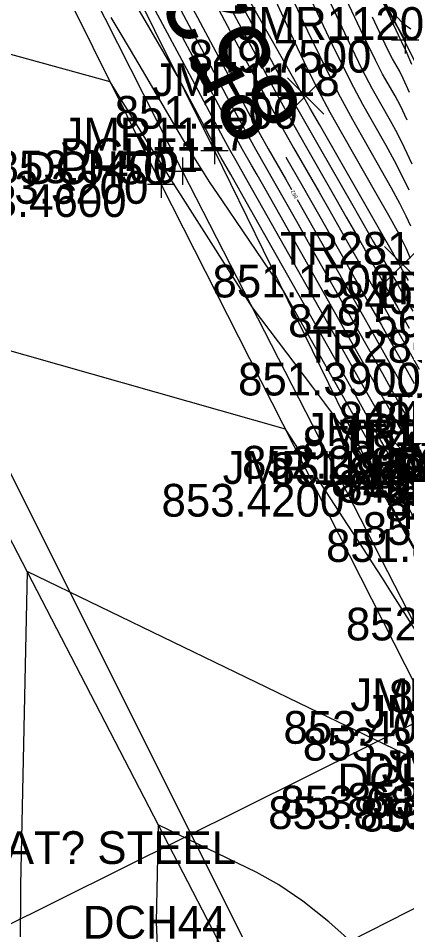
# Model space of a CAD drawing. Extents: x 1654928 to 1810050, y 486881 to 626330.
# Drawn here: x 1801428.02 to 1801442.25, y 489814.12 to 489847.53 of the extents above; entities that cross this region are included whole.
import ezdxf

# ---------------------------------------------------------------- set-up
doc = ezdxf.new("R2010")
doc.units = 0
for name, color, linetype in [('DR_X_Ditch', 7, 'Continuous'), ('DR_X_Storm_Sewer', 7, 'Continuous'), ('DT_X_Contour_Major', 7, 'Continuous'), ('DT_X_Contour_Minor', 7, 'Continuous'), ('PV_X_EOP', 7, 'Continuous'), ('PV_X_Shoulder', 7, 'Continuous'), ('RW_X_Esmt_SH', 7, 'Continuous'), ('SV_X_Break_Lines', 7, 'Continuous'), ('SV_X_Center_of_Pavt', 7, 'Continuous'), ('SV_X_CL_Survey_20', 7, 'Continuous'), ('SV_X_Random_Point', 7, 'Continuous'), ('SV_X_Shot_Marker', 7, 'Continuous'), ('SV_X_Text_Comment', 7, 'Continuous'), ('SV_X_Text_Elevation', 7, 'Continuous'), ('SV_X_Text_Name', 7, 'Continuous')]:
    doc.layers.add(name, color=color, linetype=linetype)

msp = doc.modelspace()

# ---------------------------------------------------------------- linework, layer by layer
at = {"layer": 'DR_X_Ditch'}
msp.add_lwpolyline([(1801442.185, 489846.735), (1801430.401, 489867.086), (1801416.556, 489888.735), (1801414.305, 489897.031)], dxfattribs=at)
at = {"layer": 'DR_X_Storm_Sewer'}
for p, q in [((1801452.136, 489826.477), (1801413.98, 489807.488)), ((1801416.436, 489801.636), (1801454.778, 489821.138))]:
    msp.add_line(p, q, dxfattribs=at)
at = {"layer": 'DT_X_Contour_Major'}
for points in [[(1801442.261, 489830.658), (1801442.22, 489830.74), (1801442.2, 489830.801), (1801442.202, 489830.841), (1801442.237, 489830.916), (1801442.237, 489830.949), (1801442.213, 489830.989), (1801442.163, 489831.038), (1801442.088, 489831.095), (1801441.855, 489831.257), (1801441.773, 489831.321), (1801441.701, 489831.391), (1801441.638, 489831.467), (1801441.585, 489831.549), (1801441.457, 489831.776), (1801441.303, 489832.05), (1801440.935, 489832.702), (1801440.354, 489833.732), (1801439.56, 489835.14), (1801437.158, 489839.398), (1801436.369, 489840.797), (1801435.802, 489841.803), (1801435.457, 489842.414), (1801435.334, 489842.631), (1801435.304, 489842.683), (1801435.268, 489842.751), (1801435.18, 489842.915), (1801435.041, 489843.176), (1801434.851, 489843.534), (1801433.844, 489845.427), (1801430.332, 489851.464)], [(1801442.386, 489838.727), (1801442.23, 489839.099), (1801442.12, 489839.324), (1801441.906, 489839.723), (1801441.588, 489840.294), (1801441.166, 489841.038), (1801439.904, 489843.252), (1801439.445, 489844.074), (1801439.017, 489844.881), (1801438.618, 489845.672), (1801438.249, 489846.447), (1801437.306, 489848.495)], [(1801442.347, 489844.812), (1801442.12, 489845.317), (1801441.981, 489845.595), (1801441.729, 489846.038), (1801441.584, 489846.319), (1801441.337, 489846.83), (1801440.988, 489847.571)], [(1801437.824, 489842.44), (1801438.419, 489841.4), (1801438.727, 489840.86), (1801439.065, 489840.266), (1801439.433, 489839.615), (1801439.832, 489838.91), (1801440.936, 489836.953), (1801441.318, 489836.275), (1801441.637, 489835.709), (1801441.894, 489835.254), (1801442.087, 489834.91), (1801442.519, 489834.142)], [(1801440.405, 489813.505), (1801439.39, 489814.411), (1801438.444, 489815.165), (1801437.567, 489815.768), (1801436.758, 489816.218), (1801433.146, 489817.967), (1801433.073, 489814.399), (1801433.118, 489813.257)]]:
    msp.add_lwpolyline(points, dxfattribs=at)
at = {"layer": 'DT_X_Contour_Minor'}
for points in [[(1801419.5, 489876.695), (1801420.609, 489874.538), (1801421.538, 489872.695), (1801422.285, 489871.166), (1801422.851, 489869.952), (1801424.12, 489867.131), (1801424.61, 489866.074), (1801425.131, 489865.018), (1801425.68, 489863.964), (1801426.259, 489862.911), (1801427.843, 489860.104), (1801428.507, 489858.912), (1801429.309, 489857.443), (1801430.251, 489855.696), (1801431.332, 489853.671), (1801434.399, 489847.901), (1801435.435, 489845.956), (1801436.243, 489844.448), (1801436.822, 489843.379), (1801437.172, 489842.747), (1801437.802, 489841.646), (1801438.026, 489841.253)], [(1801434.105, 489850.213), (1801435.993, 489846.662), (1801436.656, 489845.42), (1801437.229, 489844.359), (1801437.713, 489843.479), (1801438.106, 489842.779), (1801439.036, 489841.153), (1801439.381, 489840.55), (1801440.046, 489839.379), (1801440.367, 489838.812), (1801441.211, 489837.316), (1801441.511, 489836.784), (1801442.213, 489835.537), (1801442.706, 489834.661)], [(1801442.326, 489832.141), (1801442.184, 489832.278), (1801442.062, 489832.426), (1801441.959, 489832.586), (1801441.709, 489833.03), (1801441.539, 489833.332), (1801441.216, 489833.905), (1801440.74, 489834.749), (1801437.595, 489840.325), (1801437.107, 489841.188), (1801436.765, 489841.792), (1801436.568, 489842.138), (1801436.238, 489842.715), (1801435.931, 489843.279), (1801435.256, 489844.538), (1801434.215, 489846.491), (1801432.805, 489849.14)], [(1801435.727, 489848.839), (1801436.459, 489847.525), (1801436.879, 489846.754), (1801437.587, 489845.422), (1801437.877, 489844.885), (1801438.216, 489844.27), (1801438.604, 489843.579), (1801439.04, 489842.811), (1801440.27, 489840.661), (1801440.689, 489839.928), (1801441.023, 489839.343), (1801441.272, 489838.906), (1801441.436, 489838.617), (1801441.761, 489838.041), (1801441.896, 489837.801), (1801442.059, 489837.513), (1801442.248, 489837.176), (1801442.465, 489836.791)], [(1801442.445, 489842.178), (1801442.171, 489842.776), (1801441.907, 489843.308), (1801441.655, 489843.772), (1801440.999, 489844.924), (1801440.621, 489845.654), (1801439.979, 489846.983), (1801439.074, 489848.91)], [(1801433.602, 489848.52), (1801434.825, 489846.224), (1801435.75, 489844.493), (1801436.377, 489843.329), (1801436.705, 489842.731), (1801437.419, 489841.482), (1801437.76, 489840.881), (1801438.208, 489840.088), (1801438.763, 489839.105), (1801441.356, 489834.506), (1801441.657, 489833.972), (1801441.835, 489833.656), (1801442.146, 489833.105), (1801442.274, 489832.906)], [(1801435.492, 489848.483), (1801436.79, 489846.042), (1801437.267, 489845.152), (1801437.723, 489844.315), (1801438.158, 489843.529), (1801438.573, 489842.795), (1801439.653, 489840.907), (1801440.035, 489840.239), (1801440.37, 489839.651), (1801440.659, 489839.143), (1801440.901, 489838.714), (1801441.486, 489837.679), (1801441.703, 489837.293), (1801441.918, 489836.911), (1801442.13, 489836.535), (1801442.339, 489836.164)], [(1801442.31, 489837.917), (1801442.181, 489838.146), (1801442.136, 489838.227), (1801442.096, 489838.296), (1801441.971, 489838.519), (1801441.885, 489838.67), (1801441.676, 489839.036), (1801441.343, 489839.618), (1801439.049, 489843.629), (1801438.709, 489844.226), (1801438.488, 489844.617), (1801438.384, 489844.803), (1801438.266, 489845.025), (1801438.01, 489845.482), (1801437.332, 489846.688), (1801436.23, 489848.642)], [(1801442.397, 489839.904), (1801442.228, 489840.276), (1801441.994, 489840.741), (1801441.694, 489841.299), (1801441.329, 489841.949), (1801440.269, 489843.809), (1801439.821, 489844.635), (1801439.274, 489845.719), (1801438.628, 489847.06), (1801437.882, 489848.658)], [(1801442.337, 489841.227), (1801442.082, 489841.758), (1801441.801, 489842.303), (1801441.492, 489842.861), (1801440.634, 489844.366), (1801440.197, 489845.196), (1801439.532, 489846.557), (1801438.638, 489848.447)], [(1801442.259, 489843.794), (1801442.014, 489844.312), (1801441.818, 489844.684), (1801441.364, 489845.481), (1801441.102, 489845.987), (1801440.658, 489846.907), (1801440.031, 489848.24)], [(1801442.436, 489845.83), (1801442.227, 489846.321), (1801442.144, 489846.507), (1801442.094, 489846.596), (1801442.065, 489846.652), (1801442.015, 489846.754), (1801441.946, 489846.902), (1801441.856, 489847.096), (1801441.389, 489848.11), (1801442.118, 489847.338), (1801442.393, 489847.146)], [(1801442.515, 489831.397), (1801442.171, 489831.637), (1801442.05, 489831.731), (1801441.942, 489831.834), (1801441.85, 489831.946), (1801441.772, 489832.068), (1801441.583, 489832.403), (1801441.421, 489832.691), (1801441.076, 489833.303), (1801440.547, 489834.241), (1801439.835, 489835.503), (1801436.982, 489840.561), (1801436.454, 489841.495), (1801436.111, 489842.103), (1801435.951, 489842.384), (1801435.771, 489842.699), (1801435.551, 489843.107), (1801435.023, 489844.093), (1801434.189, 489845.659), (1801433.048, 489847.804)], [(1801442.627, 489829.015), (1801442.243, 489829.716), (1801441.997, 489830.161), (1801441.889, 489830.349), (1801441.786, 489830.509), (1801441.753, 489830.564), (1801441.731, 489830.607), (1801441.721, 489830.639), (1801441.722, 489830.659), (1801441.74, 489830.699), (1801441.74, 489830.716), (1801441.727, 489830.737), (1801441.701, 489830.763), (1801441.662, 489830.792), (1801441.54, 489830.877), (1801441.497, 489830.911), (1801441.459, 489830.947), (1801441.426, 489830.987), (1801441.398, 489831.03), (1801441.331, 489831.149), (1801441.243, 489831.306), (1801441.027, 489831.688), (1801437.73, 489837.535), (1801435.494, 489840.835), (1801435.029, 489841.533), (1801434.591, 489842.213), (1801434.181, 489842.874), (1801433.799, 489843.517), (1801432.816, 489845.206), (1801432.452, 489845.828), (1801432.099, 489846.427), (1801431.757, 489847.002), (1801431.426, 489847.555)], [(1801445.791, 489822.136), (1801441.601, 489829.819), (1801441.344, 489830.289), (1801441.256, 489830.45), (1801441.247, 489830.464), (1801441.241, 489830.476), (1801441.241, 489830.478), (1801441.243, 489830.483), (1801441.241, 489830.485), (1801441.239, 489830.487), (1801441.235, 489830.49), (1801441.224, 489830.498), (1801441.217, 489830.504), (1801441.214, 489830.508), (1801441.211, 489830.512), (1801441.205, 489830.522), (1801441.197, 489830.537), (1801441.178, 489830.571), (1801441.104, 489830.702), (1801440.878, 489831.103), (1801440.095, 489832.258), (1801439.889, 489832.553), (1801439.606, 489832.942), (1801439.247, 489833.425), (1801438.81, 489834.003), (1801436.594, 489836.92), (1801434.054, 489840.919), (1801433.649, 489841.563), (1801433.273, 489842.162), (1801432.928, 489842.716), (1801431.386, 489845.203), (1801425.471, 489846.819)], [(1801438.234, 489840.888), (1801438.82, 489839.852), (1801439.297, 489839.007), (1801440.66, 489836.591), (1801441.125, 489835.767), (1801441.961, 489834.283), (1801442.332, 489833.624)], [(1801443.006, 489824.404), (1801441.667, 489826.512), (1801441.354, 489827.002), (1801440.99, 489827.568), (1801440.575, 489828.211), (1801440.108, 489828.931), (1801437.81, 489832.47), (1801423.54, 489836.522)], [(1801449.419, 489811.629), (1801446.122, 489816.816), (1801445.496, 489817.8), (1801445.033, 489818.529), (1801444.73, 489819.003), (1801444.59, 489819.223), (1801444.312, 489819.65), (1801443.837, 489819.785), (1801443.461, 489819.949), (1801442.537, 489820.384), (1801441.065, 489821.089), (1801439.046, 489822.063), (1801428.343, 489827.244), (1801428.107, 489815.75), (1801428.084, 489813.426)]]:
    msp.add_lwpolyline(points, dxfattribs=at)
at = {"layer": 'PV_X_EOP'}
msp.add_lwpolyline([(1801533.684, 489642.188), (1801522.484, 489664.508), (1801511.881, 489685.341), (1801500.299, 489708.684), (1801491.104, 489726.659), (1801480.832, 489747.383), (1801466.882, 489774.659), (1801456.506, 489795.715), (1801444.637, 489819.009), (1801433.258, 489841.444), (1801422.029, 489863.995), (1801410.905, 489885.928), (1801399.817, 489908.089), (1801388.576, 489930.656), (1801376.228, 489955.188), (1801366.008, 489975.62), (1801354.725, 489997.894)], dxfattribs=at)
at = {"layer": 'PV_X_Shoulder'}
msp.add_lwpolyline([(1801534.471, 489642.456), (1801522.963, 489664.954), (1801512.6, 489685.485), (1801500.973, 489709.112), (1801491.766, 489727.019), (1801481.526, 489747.768), (1801467.484, 489775.07), (1801457.116, 489796.092), (1801445.57, 489819.398), (1801434.029, 489841.927), (1801422.682, 489864.343), (1801411.885, 489886.25), (1801400.664, 489908.455), (1801366.703, 489976.232), (1801355.676, 489998.276)], dxfattribs=at)
at = {"layer": 'RW_X_Esmt_SH'}
msp.add_line((1801569.151, 489592.806), (1801345.762, 490039.449), dxfattribs=at)
at = {"layer": 'SV_X_Break_Lines'}
msp.add_lwpolyline([(1801445.791, 489822.136), (1801441.193, 489830.46), (1801435.211, 489842.68), (1801424.275, 489864.659), (1801412.811, 489886.984), (1801408.709, 489897.161), (1801400.001, 489913.183), (1801395.188, 489923.674), (1801385.653, 489941.642), (1801375.001, 489962.91), (1801364.942, 489983.144), (1801355.514, 490001.536)], dxfattribs=at)
at = {"layer": 'SV_X_Center_of_Pavt'}
msp.add_lwpolyline([(1801523.585, 489638.313), (1801512.853, 489659.481), (1801502.374, 489680.412), (1801490.819, 489703.952), (1801481.428, 489721.68), (1801470.803, 489742.834), (1801457.335, 489769.613), (1801446.389, 489792.464), (1801435.307, 489813.792), (1801423.54, 489836.522), (1801412.234, 489859.298), (1801401.202, 489881.345), (1801390.005, 489903.67), (1801378.784, 489926.715), (1801366.669, 489950.371), (1801356.567, 489970.63), (1801345.517, 489992.708)], dxfattribs=at)
at = {"layer": 'SV_X_CL_Survey_20'}
msp.add_line((1802886.975, 486913.246), (1801128.538, 490429.055), dxfattribs=at)
msp.add_line((1802886.975, 486913.246), (1801128.538, 490429.055), dxfattribs=at)
at = {"layer": 'SV_X_Random_Point'}
for p, q in [((1801437.877, 489844.011), (1801439.21, 489845.346)), ((1801437.877, 489845.346), (1801439.21, 489844.011)), ((1801441.438, 489837.827), (1801442.771, 489839.162)), ((1801441.438, 489839.162), (1801442.771, 489837.827))]:
    msp.add_line(p, q, dxfattribs=at)
at = {"layer": 'SV_X_Shot_Marker'}
for p, q in [((1801442.185, 489847.235), (1801442.185, 489846.235)), ((1801441.685, 489846.735), (1801442.685, 489846.735)), ((1801442.185, 489846.735), (1801442.185, 489846.735)), ((1801435.211, 489843.18), (1801435.211, 489842.18)), ((1801434.029, 489842.427), (1801434.029, 489841.427)), ((1801434.711, 489842.68), (1801435.711, 489842.68)), ((1801435.211, 489842.68), (1801435.211, 489842.68)), ((1801433.258, 489841.944), (1801433.258, 489840.944)), ((1801433.529, 489841.927), (1801434.529, 489841.927)), ((1801434.029, 489841.927), (1801434.029, 489841.927)), ((1801432.758, 489841.444), (1801433.758, 489841.444)), ((1801433.258, 489841.444), (1801433.258, 489841.444)), ((1801441.193, 489830.96), (1801441.193, 489829.96)), ((1801440.693, 489830.46), (1801441.693, 489830.46)), ((1801441.193, 489830.46), (1801441.193, 489830.46)), ((1801435.307, 489814.292), (1801435.307, 489813.292))]:
    msp.add_line(p, q, dxfattribs=at)

# ---------------------------------------------------------------- texts
at = {"layer": 'DT_X_Contour_Major'}
msp.add_text('852', height=2.8, rotation=118.323, dxfattribs=at).set_placement((1801438.551, 489843.996))
at = {"layer": 'DT_X_Contour_Minor'}
msp.add_text('852', height=0.14, rotation=119.5682, dxfattribs=at).set_placement((1801438.269, 489840.967))
at = {"layer": 'SV_X_Text_Comment'}
msp.add_text('USE? FENCE SIZE? 1" MAT? STEEL', height=1.2, dxfattribs=at).set_placement((1801408.855, 489816.529))
at = {"layer": 'SV_X_Text_Elevation'}
for s, p in [('849.7500', (1801434.258, 489845.535)), ('851.1600', (1801431.553, 489843.479)), ('853.0400', (1801427.152, 489841.48)), ('853.3200', (1801426.093, 489840.727)), ('853.4600', (1801425.293, 489840.244)), ('851.1500', (1801435.133, 489837.295)), ('849.2100', (1801439.797, 489836.687)), ('849.5600', (1801437.902, 489835.84)), ('851.3900', (1801436.07, 489833.701)), ('849.7500', (1801439.751, 489832.273)), ('849.1600', (1801441.023, 489832.302)), ('850.4800', (1801438.43, 489831.38)), ('848.4000', (1801440.965, 489831.17)), ('848.8500', (1801440.142, 489830.83)), ('852.2800', (1801436.217, 489830.653)), ('851.9200', (1801437.262, 489830.417)), ('848.4200', (1801440.513, 489830.369)), ('848.0200', (1801440.979, 489830.3)), ('849.6400', (1801439.475, 489829.974)), ('847.5400', (1801441.791, 489829.924)), ('849.6500', (1801439.735, 489829.772)), ('848.8000', (1801440.108, 489829.685)), ('853.4200', (1801433.266, 489829.26)), ('846.5800', (1801442.009, 489829.164)), ('851.1600', (1801441.447, 489829.097)), ('851.2800', (1801440.635, 489828.224)), ('851.8400', (1801439.292, 489827.601)), ('852.5400', (1801440.019, 489824.723)), ('851.8400', (1801441.593, 489822.085)), ('853.4000', (1801437.732, 489820.936)), ('853.3300', (1801438.441, 489820.318)), ('853.6800', (1801437.615, 489818.198)), ('853.1400', (1801440.062, 489818.298)), ('853.8100', (1801437.174, 489817.809)), ('853.4100', (1801440.534, 489817.719))]:
    msp.add_text(s, height=1.2, dxfattribs=at).set_placement(p)
at = {"layer": 'SV_X_Text_Name'}
for s, p in [('JMR1120', (1801436.017, 489846.735)), ('JMR1118', (1801432.923, 489844.679)), ('JMR1117', (1801429.601, 489842.68)), ('DCH51', (1801429.541, 489841.927)), ('DCH50', (1801428.231, 489841.444)), ('TR281', (1801437.607, 489838.495)), ('TR282', (1801440.944, 489837.04)), ('TR280', (1801438.516, 489834.901)), ('TR265', (1801441.519, 489832.58)), ('JMR1115', (1801438.486, 489831.853)), ('TR279', (1801439.784, 489831.617)), ('JMR1116', (1801435.507, 489830.46)), ('TR264', (1801441.805, 489828.801)), ('JMR1113', (1801440.18, 489822.136)), ('JMR1110', (1801440.701, 489821.519)), ('JMR1109', (1801441.328, 489819.498)), ('DCH42', (1801440.648, 489819.398)), ('DCH43', (1801439.706, 489819.009)), ('DCH44', (1801430.385, 489813.792))]:
    msp.add_text(s, height=1.2, dxfattribs=at).set_placement(p)

doc.saveas('drawing.dxf')
